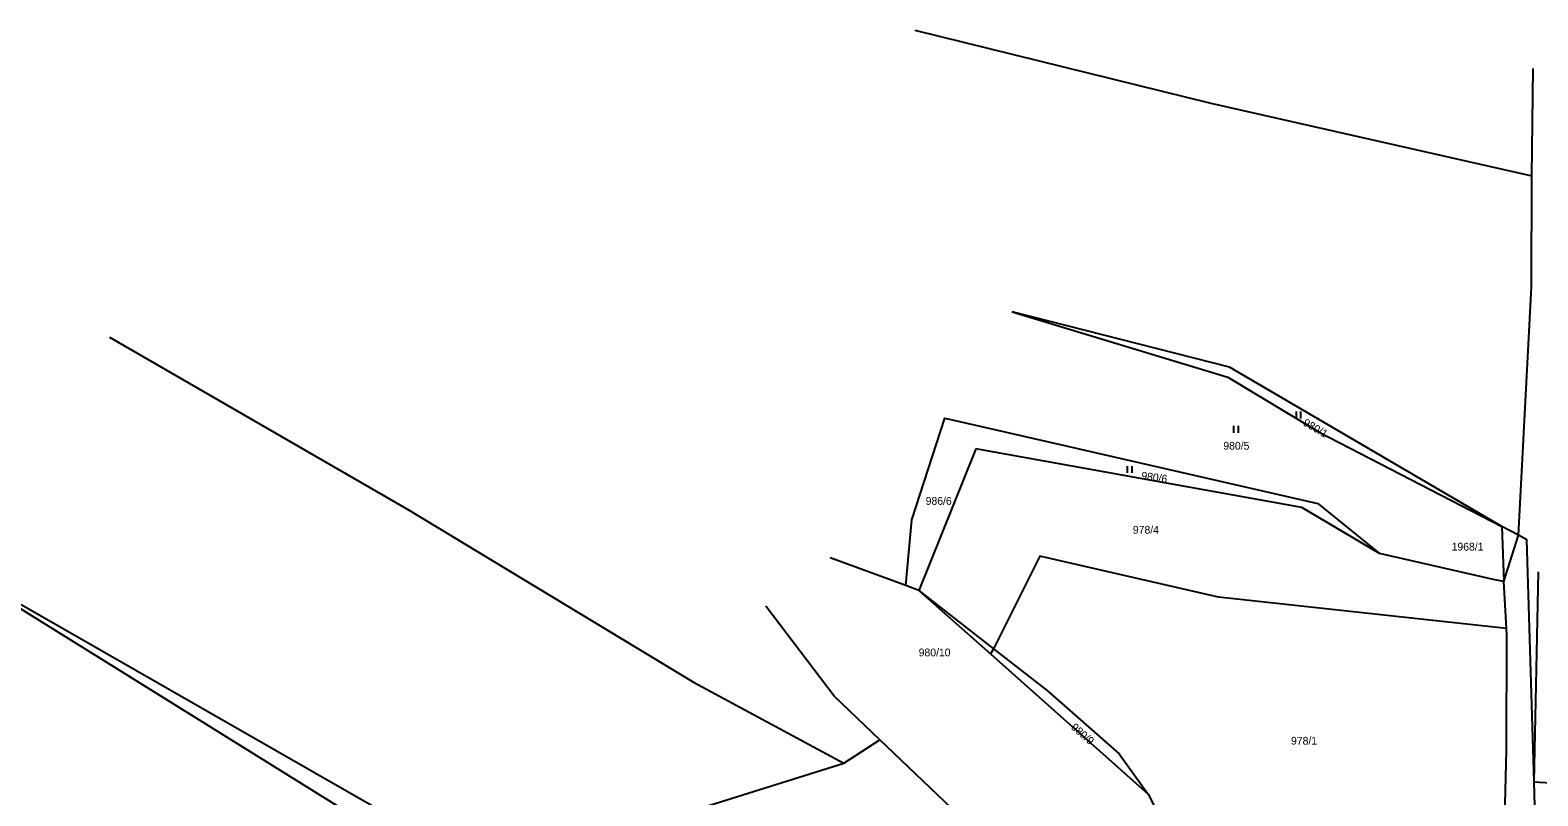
# Model space of a CAD drawing. Extents: x -794765 to -785424, y -1118958 to -1108731.
# Drawn here: x -787980.3 to -787650.9, y -1116060.1 to -1115892.9 of the extents above; entities that cross this region are included whole.
import ezdxf

# ---------------------------------------------------------------- set-up
doc = ezdxf.new("R2010")
doc.units = 0
for name, color, linetype in [('Level 66', 7, 'Continuous'), ('Level 75', 7, 'Continuous'), ('Level 76', 7, 'Continuous')]:
    doc.layers.add(name, color=color, linetype=linetype)

msp = doc.modelspace()

# ---------------------------------------------------------------- linework, layer by layer
at = {"layer": 'Level 66'}
for p, q in [((-787703.64, -1115977.69), (-787703.64, -1115976.19)), ((-787702.64, -1115977.69), (-787702.64, -1115976.19)), ((-787717.3, -1115980.8), (-787717.3, -1115979.3)), ((-787716.3, -1115980.8), (-787716.3, -1115979.3)), ((-787740.5, -1115989.6), (-787740.5, -1115988.1)), ((-787739.5, -1115989.6), (-787739.5, -1115988.1))]:
    msp.add_line(p, q, dxfattribs=at)
at = {"layer": 'Level 75'}
for p, q in [((-787652.16, -1115924.68), (-787651.89, -1115901.25)), ((-787773.7, -1115984.33), (-787786.1, -1116015.24)), ((-787655.11, -1116003.2), (-787658.77, -1116001.28)), ((-787658.77, -1116001.28), (-787658.34, -1116013.28)), ((-787658.34, -1116013.28), (-787655.11, -1116003.2)), ((-788002.71, -1116006.59), (-787882.08, -1116075.64)), ((-788002.71, -1116006.59), (-787888.56, -1116077.57)), ((-787788.94, -1116014.2), (-787805.49, -1116008.13)), ((-787651.71, -1116057.06), (-787650.73, -1116011.16)), ((-787786.1, -1116015.24), (-787788.94, -1116014.2)), ((-787657.75, -1116023.59), (-787658.34, -1116013.28)), ((-787786.1, -1116015.24), (-787769.79, -1116027.99)), ((-787786.1, -1116015.24), (-787770.47, -1116029.13)), ((-787769.79, -1116027.99), (-787770.47, -1116029.13)), ((-787770.47, -1116029.13), (-787735.99, -1116059.79)), ((-787802.47, -1116053.02), (-787794.63, -1116047.86)), ((-787775.79, -1116065.87), (-787794.63, -1116047.86)), ((-787834.34, -1116062.94), (-787802.47, -1116053.02)), ((-787650.98, -1116082.27), (-787651.71, -1116057.06)), ((-787651.71, -1116057.06), (-787623.77, -1116058.82)), ((-787735.99, -1116059.79), (-787729.19, -1116073.01))]:
    msp.add_line(p, q, dxfattribs=at)
for points in [[(-787787.02, -1115892.87), (-787722.29, -1115908.83), (-787652.16, -1115924.68)], [(-787655.11, -1116003.2), (-787652.28, -1115948.92), (-787652.16, -1115924.68)], [(-787658.77, -1116001.28), (-787718.26, -1115966.49), (-787765.71, -1115954.42)], [(-787765.71, -1115954.42), (-787718.58, -1115968.68), (-787698.62, -1115980.69), (-787658.77, -1116001.28)], [(-787962.96, -1115959.92), (-787897.58, -1115997.65), (-787835.38, -1116035.31), (-787802.47, -1116053.02)], [(-787788.94, -1116014.2), (-787787.66, -1115999.8), (-787780.46, -1115977.62), (-787772.4, -1115979.46)], [(-787772.4, -1115979.46), (-787698.92, -1115996.26), (-787685.47, -1116007.21)], [(-787685.47, -1116007.21), (-787702.45, -1115997.15), (-787773.7, -1115984.33)], [(-787651.71, -1116057.06), (-787653.25, -1116004.18), (-787655.11, -1116003.2)], [(-787657.75, -1116023.59), (-787720.66, -1116016.73), (-787759.71, -1116007.77), (-787769.79, -1116027.99)], [(-787658.34, -1116013.28), (-787660.31, -1116012.93), (-787685.47, -1116007.21)], [(-787794.63, -1116047.86), (-787804.59, -1116038.34), (-787819.52, -1116018.7)], [(-787658.47, -1116079.48), (-787657.7, -1116050.18), (-787657.67, -1116024.95), (-787657.75, -1116023.59)], [(-787769.79, -1116027.99), (-787757.99, -1116037.22), (-787742.34, -1116050.95), (-787735.99, -1116059.79)]]:
    msp.add_lwpolyline(points, dxfattribs=at)

# ---------------------------------------------------------------- texts
at = {"layer": 'Level 76'}
for s, rotation, p in [('980/1', 330, (-787702.33, -1115979.1)), ('980/6', 352, (-787737.6, -1115990.98)), ('980/9', 319, (-787753.02, -1116045.38))]:
    msp.add_text(s, height=1.7, rotation=rotation, dxfattribs=at).set_placement(p)
for s, p in [('980/5', (-787719.59, -1115984.5)), ('986/6', (-787784.62, -1115996.55)), ('978/4', (-787739.35, -1116002.86)), ('1968/1', (-787669.71, -1116006.55)), ('980/10', (-787786.15, -1116029.65)), ('978/1', (-787704.8, -1116048.94))]:
    msp.add_text(s, height=1.7, dxfattribs=at).set_placement(p)

doc.saveas('drawing.dxf')
